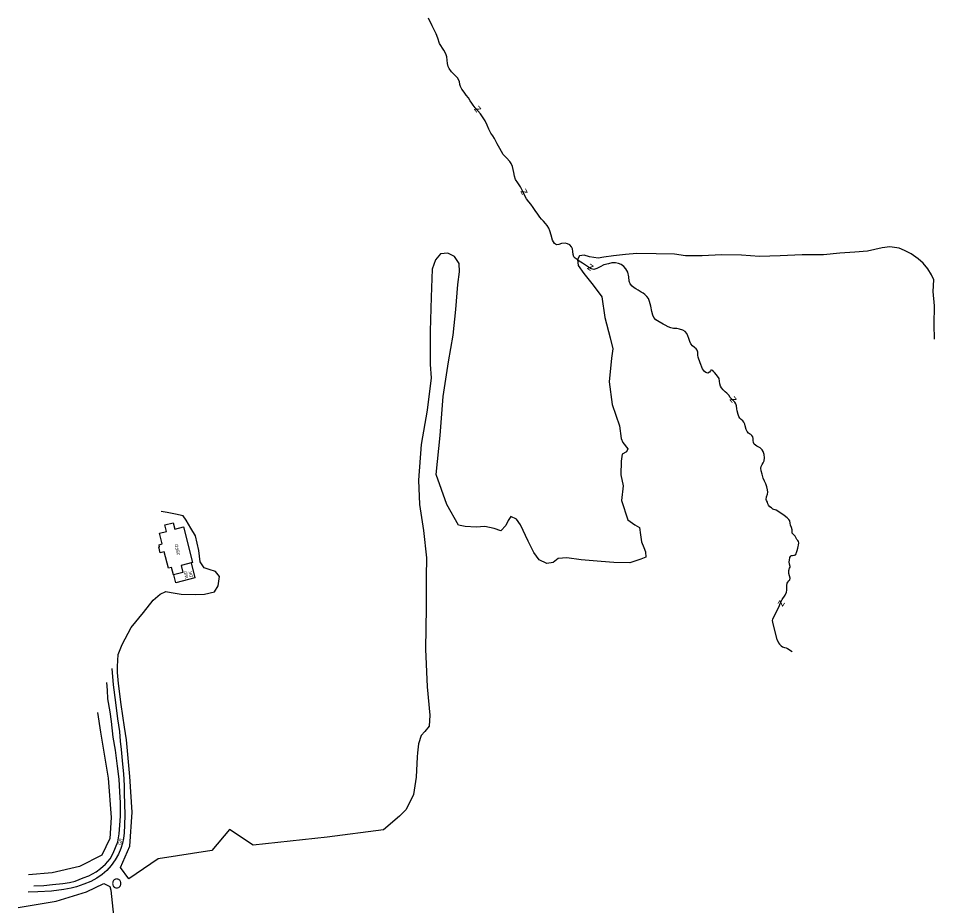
# Model space of a CAD drawing. Extents: x 2030130 to 2036320, y 723205 to 762423.
# Drawn here: x 2031992 to 2033137, y 731523 to 732632 of the extents above; entities that cross this region are included whole.
import ezdxf

# ---------------------------------------------------------------- set-up
doc = ezdxf.new("R2010")
doc.units = 0
for name, color, linetype in [('Draft_Station Cardinal Points', 7, 'Continuous'), ('Draft_Station Labels Major', 7, 'Continuous'), ('Draft_Station Tics Major', 7, 'Continuous'), ('Draft_Station Tics Minor', 7, 'Continuous'), ('Exist Terrain Model Ground Surface', 7, 'Continuous'), ('Old_Level_23', 7, 'Continuous'), ('Old_Level_28', 7, 'Continuous'), ('Prop Alignment Horizontal', 7, 'Continuous')]:
    doc.layers.add(name, color=color, linetype=linetype)

msp = doc.modelspace()

# ---------------------------------------------------------------- linework, layer by layer
at = {"layer": 'Draft_Station Labels Major'}
for points in [[(2032108.8, 731819.1), (2032110.7, 731798.7), (2032113.6, 731776.5), (2032116.1, 731756.3), (2032118.3, 731740.6), (2032119.4, 731728.4), (2032120.4, 731717.9), (2032122, 731699.7), (2032123.3, 731687.4), (2032124.2, 731672.9), (2032124.3, 731663.1), (2032124.6, 731649.8), (2032124.9, 731636.4), (2032124.6, 731623.3), (2032124.3, 731613.7), (2032123.4, 731606.7), (2032122.1, 731600.9), (2032120, 731594.2), (2032117, 731587.2), (2032112.9, 731579.9), (2032108.2, 731572.8), (2032102.5, 731566.6), (2032096.7, 731561.8), (2032090, 731556.9), (2032082.7, 731553), (2032073.7, 731549.5), (2032064.9, 731546.4), (2032058.1, 731544.5), (2032048.9, 731542.9), (2032033.6, 731541), (2032016.5, 731539.8), (2032004.4, 731539.7)], [(2032011.4, 731547.5), (2032023.8, 731548.1), (2032034.9, 731549.1), (2032047.5, 731550.4), (2032055.9, 731551.8), (2032063.2, 731553.3), (2032073, 731557.3), (2032080, 731560.1), (2032089.1, 731565.1), (2032094.8, 731569.3), (2032101.1, 731574.4), (2032106.6, 731581.2), (2032110.6, 731588.4), (2032113.6, 731595.5), (2032116.2, 731602.6), (2032118, 731612.7), (2032118.7, 731623.4), (2032119.5, 731634.7), (2032119.8, 731651.3), (2032119, 731665.2), (2032118.1, 731680.7), (2032115.9, 731697.1), (2032113.4, 731717.1), (2032110.6, 731733.5), (2032108.5, 731752.9), (2032106.6, 731764.8), (2032104, 731781.1), (2032103.3, 731791.9), (2032102.5, 731801.7)]]:
    msp.add_lwpolyline(points, dxfattribs=at)
at = {"layer": 'Draft_Station Tics Major'}
for points in [[(2033136.9, 732230.8), (2033136.4, 732249), (2033136.8, 732272.7), (2033135.2, 732290.5), (2033136, 732304.9), (2033132.8, 732311.2), (2033128.4, 732318.7), (2033122.7, 732325.7), (2033116.3, 732331.2), (2033107.7, 732337.6), (2033099.3, 732341.6), (2033092.7, 732344.5), (2033081.1, 732346.2), (2033071.2, 732345.2), (2033053.2, 732340.9), (2033037, 732339.7), (2033018.5, 732338.2), (2032998.2, 732336.2), (2032971.3, 732336.3), (2032944, 732335.2), (2032918.2, 732334.3), (2032895.4, 732335.7), (2032870.4, 732336.4), (2032846.3, 732334.9), (2032825.8, 732335.2), (2032811.9, 732337), (2032788.8, 732337.4), (2032764.7, 732337.9), (2032750.5, 732336.5), (2032735.8, 732335.1), (2032723.6, 732333.2), (2032716.3, 732332.2), (2032705.8, 732333.8), (2032699.2, 732335.9), (2032693.1, 732335.1), (2032690.6, 732330.6), (2032691.5, 732323.1), (2032698.4, 732313), (2032710.3, 732298.3), (2032721.1, 732283.7), (2032724.7, 732258), (2032731.4, 732232.4), (2032734.8, 732218.6), (2032733.1, 732207.1), (2032730.3, 732177.5), (2032734.1, 732149), (2032743.2, 732122.6), (2032745.2, 732106.7), (2032747.5, 732101.8), (2032753.6, 732093.9), (2032751.8, 732089.9), (2032746.4, 732087), (2032745.4, 732078.2), (2032744.8, 732061.3), (2032747.7, 732047.4), (2032745.5, 732029), (2032753.6, 732005), (2032762.1, 731998.8), (2032768.1, 731995.4), (2032769.5, 731986.1), (2032770.6, 731977.6), (2032773.6, 731970.3), (2032775.7, 731964.8), (2032776.2, 731958.4), (2032769.7, 731955.7), (2032755.9, 731951.4), (2032736, 731951.6), (2032720.2, 731952.8), (2032695.3, 731955), (2032677.5, 731957.3), (2032666.6, 731956.8), (2032660.3, 731951.6), (2032652.4, 731950.3), (2032642.9, 731955.1), (2032636.2, 731964.2), (2032629, 731978.2), (2032619.5, 731998.9), (2032614.4, 732006), (2032607.2, 732009.3), (2032603.9, 732004.1), (2032601.3, 731998), (2032594.8, 731991.4), (2032586.6, 731994.2), (2032574.7, 731996.7), (2032564.1, 731995.8), (2032550.4, 731996.6), (2032541.8, 731998.3), (2032527.3, 732024), (2032513.9, 732061.7), (2032519.2, 732110.6), (2032522.7, 732159.1), (2032529.4, 732202.7), (2032535.4, 732236), (2032538.5, 732268.1), (2032541.2, 732299.3), (2032543.3, 732315.2), (2032542.9, 732325.6), (2032537, 732334.3), (2032528.6, 732338.2), (2032519.5, 732337.3), (2032513.2, 732329.8)], [(2032513.2, 732329.8), (2032509.2, 732318.5), (2032507.8, 732283.3), (2032506.7, 732240.8), (2032506.5, 732199.1), (2032508, 732182.4), (2032502.8, 732142.1), (2032495.4, 732099.3), (2032492.1, 732054.5), (2032493.2, 732024.3), (2032498.3, 731991.8), (2032501.9, 731957.4), (2032501.7, 731933.9), (2032501.6, 731895.4), (2032500.8, 731843.5), (2032502.7, 731796.1), (2032506.2, 731760.9), (2032505.3, 731746.9), (2032499.9, 731740.4), (2032495.4, 731735.4), (2032491.9, 731725), (2032490.7, 731713.8), (2032490.4, 731708.7), (2032489.1, 731683.2), (2032485.8, 731661.8), (2032481.6, 731652.9), (2032476.1, 731642.6), (2032468.1, 731634.5)], [(2032127.3, 731729.8), (2032124.7, 731746), (2032120.4, 731774.1), (2032117, 731800.6), (2032115.8, 731814.3), (2032115.8, 731821.7), (2032116.8, 731836.6), (2032121.7, 731849.1), (2032132.9, 731870.3), (2032148.3, 731889), (2032160.5, 731904.6), (2032169.2, 731912.2), (2032176.3, 731915.5), (2032183, 731914.1), (2032195.5, 731911.9), (2032212.8, 731911.6), (2032224.8, 731912.1), (2032237, 731915.1), (2032241.8, 731922.6), (2032243.2, 731934.1), (2032238.4, 731940.4), (2032230.6, 731943.1), (2032224.2, 731944.9), (2032219.3, 731952.3), (2032217.4, 731966.5), (2032213.2, 731984.9), (2032207.4, 731994.5), (2032201.6, 732004.7), (2032197.9, 732009.9), (2032188.6, 732011.9), (2032177.8, 732014.3), (2032170.6, 732015.6)], [(2032090.8, 731764.3), (2032094.6, 731739.6)], [(2032094.6, 731739.6), (2032104.4, 731682.1), (2032108, 731633), (2032106.2, 731606.5), (2032096.5, 731585.8), (2032068.5, 731571.6), (2032034.3, 731563.7), (2032004.8, 731561.1)], [(2032468.1, 731634.5), (2032448.1, 731617.5), (2032377.7, 731608.5), (2032285.4, 731598.3), (2032255.7, 731617.8), (2032233.8, 731591.5), (2032166.9, 731581.3), (2032130, 731556.3), (2032119.5, 731570.3), (2032131.2, 731597.2), (2032134.2, 731639.4), (2032131.2, 731684), (2032127.3, 731729.8)], [(2031992, 731520.6), (2032039.2, 731528.2), (2032077.3, 731540.1), (2032098.7, 731550.5), (2032106.3, 731546.7), (2032107.5, 731542), (2032121.1, 731415), (2032130.8, 731273.9), (2032087.4, 731181.5), (2032124.1, 731142.7), (2032150.1, 731178.4), (2032206.4, 731123.1), (2032331.2, 731160.6), (2032441.5, 731178.1), (2032498.3, 731170.7), (2032499.4, 731068.2), (2032497.8, 730889.9), (2032501.5, 730706.7)]]:
    msp.add_lwpolyline(points, dxfattribs=at)
at = {"layer": 'Draft_Station Tics Minor'}
msp.add_line((2032940.3, 731854.9), (2032934.6, 731877.1), dxfattribs=at)
at = {"layer": 'Exist Terrain Model Ground Surface'}
msp.add_lwpolyline([(2032197.7, 731939.2), (2032185.8, 731936.1), (2032183.4, 731945.6), (2032179.5, 731944.6), (2032174.3, 731964.9), (2032169.4, 731963.6), (2032167.5, 731971.1), (2032168.4, 731971.3), (2032167.8, 731973.8), (2032171.7, 731974.8), (2032168.2, 731988.2), (2032177.3, 731990.6), (2032175.2, 731998.7), (2032185.6, 732001.4), (2032187.6, 731993.4), (2032198.4, 731996.2), (2032209.7, 731951.7), (2032195.5, 731948.1)], close=True, dxfattribs=at)
msp.add_lwpolyline([(2032207.8, 731951.2), (2032212.7, 731932.6), (2032188.7, 731926.4), (2032186.2, 731936.2)], dxfattribs=at)
at = {"layer": 'Prop Alignment Horizontal'}
for points in [[(2032687.9, 732331.9), (2032686, 732333.9), (2032685.1, 732336.6), (2032684.9, 732340.6), (2032684.5, 732343.9), (2032683.2, 732346.4), (2032680.9, 732348.7), (2032678.3, 732350), (2032675.2, 732351), (2032670.6, 732350.3), (2032667.5, 732349), (2032664.6, 732348.9), (2032662.1, 732350.4), (2032659.5, 732354.7), (2032657.6, 732360.8), (2032656, 732366.3), (2032654.7, 732369.4), (2032652.6, 732373), (2032650.6, 732375.6), (2032648, 732378.5), (2032645.8, 732381), (2032643.8, 732383.5), (2032641.1, 732387.2), (2032637.8, 732391.5), (2032635.2, 732395.5), (2032632.5, 732399.6), (2032629.9, 732402.4), (2032626.8, 732406.3), (2032624.4, 732410.8), (2032622.2, 732415.5), (2032619.4, 732421.1), (2032616.1, 732426.3), (2032613.4, 732430.6), (2032612.1, 732434.6), (2032611.1, 732439.2), (2032609.5, 732446.8), (2032608, 732450.5), (2032606.2, 732453), (2032602, 732457.3), (2032597.6, 732461.8), (2032593.5, 732469), (2032590.4, 732475.2), (2032586.8, 732481.7), (2032584.7, 732485), (2032582.2, 732488.4), (2032579.8, 732493.3), (2032577.8, 732498.2), (2032575.2, 732503.7), (2032572, 732508.9), (2032569.5, 732512.3), (2032566.3, 732516.1), (2032562.9, 732520.2), (2032560.4, 732523.2), (2032558.5, 732525.9), (2032556.7, 732528.8), (2032554.3, 732532.6), (2032551.7, 732535.8), (2032548.9, 732539.6), (2032546.2, 732543.3), (2032544.3, 732546.8), (2032543.7, 732549.3), (2032543.1, 732553.1), (2032540.7, 732557.5), (2032538.4, 732559.9), (2032533.3, 732565.1), (2032530.3, 732569.1), (2032529, 732571.8), (2032528.1, 732575.5), (2032528, 732579.7), (2032527.5, 732583.8), (2032526.2, 732587.5), (2032523.7, 732592), (2032518.1, 732600.6), (2032516, 732607), (2032513.9, 732612.3), (2032509.1, 732622.4), (2032504.6, 732631.9)], [(2032904.2, 732113.5), (2032902.6, 732115.5), (2032901.4, 732118), (2032900.1, 732122.5), (2032899.8, 732124.6), (2032898.6, 732127), (2032897.3, 732128.7), (2032895.3, 732130.6), (2032893.7, 732132), (2032892.3, 732134.2), (2032891.5, 732136.6), (2032890.3, 732141.1), (2032889.8, 732143.8), (2032889.4, 732147.7), (2032888.6, 732150.2), (2032887.3, 732151.9), (2032885.2, 732154.1), (2032883.1, 732156.1), (2032881.2, 732158.3), (2032880, 732160.3), (2032877.3, 732163.2), (2032875.2, 732165.1), (2032872.7, 732167.5), (2032870.6, 732169.9), (2032869.2, 732172.1), (2032868.6, 732174.9), (2032868.3, 732178.3), (2032867.6, 732181.6), (2032865.8, 732184.4), (2032864, 732186.7), (2032862.4, 732188.8), (2032861.1, 732190.2), (2032859.6, 732191.5), (2032858, 732191.9), (2032857.4, 732191.9), (2032856.7, 732191.1), (2032855.7, 732189.5), (2032853.6, 732188.5), (2032851.2, 732189.1), (2032849.3, 732190.4), (2032846.8, 732193.6), (2032843.9, 732201.3), (2032841.5, 732208.5), (2032841.2, 732211), (2032840.9, 732214.5), (2032840.3, 732216.9), (2032839.1, 732218.7), (2032836.9, 732220.6), (2032834.2, 732222.7), (2032832.3, 732225), (2032830.9, 732227.9), (2032829.7, 732231.6), (2032828.6, 732235.2), (2032827.3, 732237.8), (2032825.3, 732240.3), (2032822.1, 732242.1), (2032818.3, 732243.4), (2032814.7, 732244), (2032810.5, 732244.3), (2032807.4, 732245), (2032804.1, 732246.3), (2032800.4, 732248.2), (2032797.7, 732249.5), (2032792.8, 732252.3), (2032788.7, 732255.2), (2032786.2, 732257.9), (2032785, 732260.8), (2032783.5, 732265.5), (2032782.3, 732271.9), (2032780.7, 732277.8), (2032779.2, 732281.5), (2032777.4, 732284), (2032774.7, 732286.8), (2032772.7, 732288.3), (2032770.4, 732289.5), (2032766.4, 732292.1), (2032763.4, 732293.9), (2032761.4, 732295), (2032758.9, 732296.9), (2032756.5, 732299.8), (2032755.2, 732303.4), (2032754.7, 732308.8), (2032753.5, 732314.4), (2032751, 732318.7), (2032748.6, 732321.8), (2032745.2, 732324.2), (2032742, 732325.5), (2032738.2, 732326.3), (2032733.5, 732326.3), (2032729.2, 732325.2), (2032723.6, 732323.6), (2032719, 732321.2), (2032714.7, 732319), (2032710.9, 732318), (2032707.8, 732318.6), (2032705.6, 732320), (2032700.6, 732323.3), (2032696.9, 732325.8), (2032692.9, 732328.4), (2032690.2, 732330.3), (2032687.9, 732331.9)], [(2032934.6, 731877.1), (2032934.4, 731879.2), (2032934.9, 731880.8), (2032937.3, 731886.4), (2032942.1, 731895.9), (2032944.4, 731901.2), (2032946.5, 731905.4), (2032950.2, 731910.9), (2032951.9, 731914.5), (2032952.4, 731917.1), (2032952.4, 731920.6), (2032952.2, 731923.1), (2032952.6, 731925.7), (2032953.3, 731927), (2032954.7, 731928.6), (2032956, 731930.2), (2032956.4, 731932), (2032955.7, 731934.8), (2032954.9, 731938.1), (2032954.6, 731939.9), (2032954.6, 731941.8), (2032955.4, 731944.5), (2032956.2, 731945.8), (2032956.4, 731946.8), (2032955.5, 731949.5), (2032955.2, 731952.3), (2032955.5, 731954.4), (2032956, 731958), (2032956.6, 731959), (2032957.4, 731960), (2032958.1, 731960.4), (2032959.1, 731960.6), (2032960.8, 731960.7), (2032962, 731960.8), (2032963.2, 731961.4), (2032964, 731962.5), (2032964.5, 731964.2), (2032965.1, 731966.8), (2032965.8, 731969.4), (2032966.5, 731971.7), (2032966.9, 731973.5), (2032967.3, 731976.4), (2032966.8, 731978.1), (2032966.1, 731979.2), (2032964.9, 731980.6), (2032963.9, 731982), (2032962.5, 731984.5), (2032960.5, 731986.5), (2032959, 731988.4), (2032958.7, 731990.6), (2032958.8, 731992.6), (2032957.9, 731995.5), (2032956.7, 731998.5), (2032956.5, 732001), (2032955.9, 732003.7), (2032954.6, 732005.4), (2032952.5, 732007.4), (2032948.9, 732010.3), (2032943.5, 732014), (2032938.7, 732017.1), (2032934.9, 732018.3), (2032932.9, 732019.8), (2032931.1, 732021.1), (2032929.3, 732023.5), (2032928.6, 732025), (2032927.9, 732027.1), (2032926.8, 732029.1), (2032926.5, 732030.5), (2032927, 732033.8), (2032927.9, 732036.9), (2032928.6, 732039.4), (2032928.1, 732042.5), (2032927.3, 732046.3), (2032926, 732049.9), (2032924.5, 732053.3), (2032922.8, 732057.1), (2032921.3, 732061.9), (2032920.3, 732066.2), (2032919.8, 732069.4), (2032920.2, 732071.8), (2032921.4, 732074), (2032922.5, 732076.1), (2032923.7, 732078.9), (2032924.3, 732082.5), (2032923.7, 732086.6), (2032922.6, 732090.3), (2032921.5, 732092.4), (2032920.7, 732093.4), (2032918.8, 732094.9), (2032917.1, 732096), (2032914.7, 732097), (2032913.1, 732098.2), (2032911.6, 732099.6), (2032910.4, 732101.5), (2032910.2, 732104), (2032910.2, 732106.6), (2032909.6, 732108.8), (2032908.6, 732110.5), (2032907.3, 732111.5), (2032905.6, 732112.4), (2032904.2, 732113.5)], [(2032940.3, 731854.9), (2032941.3, 731852.1), (2032941.9, 731851.1), (2032943.1, 731849.5), (2032945.1, 731847.6), (2032947, 731846.4), (2032949.1, 731845.4), (2032951.2, 731844.8), (2032952.9, 731844), (2032958.9, 731840.3)]]:
    msp.add_lwpolyline(points, dxfattribs=at)

# ---------------------------------------------------------------- texts
at = {"layer": 'Draft_Station Cardinal Points'}
msp.add_text('O', height=12.5, dxfattribs=at).set_placement((2032108.5, 731544.2))
at = {"layer": 'Old_Level_23'}
msp.add_text('GR', height=4, rotation=75, dxfattribs=at).set_placement((2032120.2, 731598.2))
at = {"layer": 'Old_Level_28'}
for s, rotation, p in [('2SFD', 103.0297, (2032194.3, 731961.4)), ('WD', 101.5772, (2032204.3, 731932.3)), ('DK', 101.5772, (2032210.1, 731933.8))]:
    msp.add_text(s, height=4, rotation=rotation, dxfattribs=at).set_placement(p)
at = {"layer": 'Prop Alignment Horizontal'}
for rotation, p in [(128.0414, (2032570.9, 732518.2)), (117.6791, (2032628.8, 732413.8)), (146.1877, (2032711.6, 732322)), (128.521, (2032890.2, 732155.2)), (58.8978, (2032946.9, 731895.9))]:
    msp.add_text('z', height=10, rotation=rotation, dxfattribs=at).set_placement(p)

doc.saveas('drawing.dxf')
